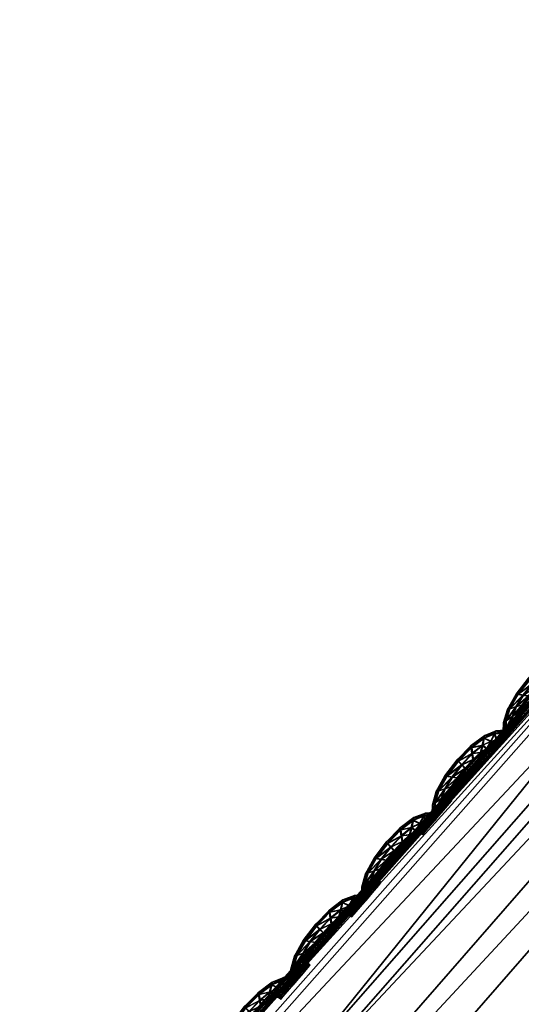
# Model space of a CAD drawing. Extents: x -7.4 to 7.4, y -11.5 to 9.8.
# Tile 283 of 469: x -5.103 to -4.837, y 7.669 to 8.191. Entities that reach past the tile are written whole.
import ezdxf

# ---------------------------------------------------------------- set-up
doc = ezdxf.new("R2010")
doc.units = 0
doc.header["$MEASUREMENT"] = 0
for name, color, linetype in [('A-FURN-3-ST', 150, 'Continuous'), ('A-FURN-3-ST-SEAM', 130, 'Continuous'), ('A-FURN-3-ST-SI', 160, 'Continuous')]:
    doc.layers.add(name, color=color, linetype=linetype)

msp = doc.modelspace()

# ---------------------------------------------------------------- meshes
at = {"layer": 'A-FURN-3-ST'}
mesh = msp.add_polyface(dxfattribs=at)
corners = [(-2.34041, 9.55636, 0.61819), (-2.29118, 9.70571, 1.00068), (-1.94875, 9.63192, 1.00083), (-2.63364, 9.60992, 0.61819), (-2.56645, 9.76867, 1.00053), (-2.84873, 9.62562, 0.62332), (-2.75513, 9.78375, 1.00144), (-3.02475, 9.55904, 0.64812), (-2.99515, 9.64037, 1.00437), (-3.33255, 9.23994, 0.62332), (-3.41835, 9.25271, 1.00159), (-3.8311, 8.70215, 0.61819), (-3.96608, 8.70433, 1.00079), (-4.35805, 8.11928, 0.61819), (-4.52027, 8.12229, 1.00098), (-4.86768, 7.51619, 0.61819), (-5.04849, 7.5208, 1.0011), (-5.34537, 6.87803, 0.61819), (-5.54237, 6.88314, 1.00121), (-2.49807, 9.19186, 0.56582), (-2.83903, 9.224, 0.56582), (-2.71707, 8.68134, 0.55836), (-3.14581, 8.69205, 0.55836), (-2.1241, 9.15424, 0.56582), (-2.2831, 8.66878, 0.55836), (-1.99018, 9.49361, 0.61819), (-1.91804, 8.11232, 0.55836), (-2.39411, 8.11376, 0.55836), (-1.93379, 7.51392, 0.55836), (-2.46835, 7.51392, 0.55836), (-1.94178, 6.87548, 0.55836), (-2.53254, 6.87548, 0.55836), (-3.54027, 8.6986, 0.56582), (-3.12657, 9.24031, 0.57304), (-3.85575, 7.51392, 0.55836), (-4.4575, 7.51421, 0.56582), (-3.99861, 8.11768, 0.56582), (-3.4969, 8.11669, 0.55836), (-4.19521, 6.87548, 0.55836), (-4.89012, 6.87581, 0.56582), (-3.34122, 6.87548, 0.55836), (-3.14632, 7.51392, 0.55836), (-2.93761, 8.11533, 0.55836)]
mesh.append_faces([[corners[k] for k in face] for face in [(0, 1, 2), (3, 4, 1), (1, 0, 3), (5, 6, 4), (4, 3, 5), (7, 8, 6), (6, 5, 7), (7, 9, 10), (10, 8, 7), (10, 9, 11), (11, 12, 10), (12, 11, 13), (13, 14, 12), (14, 13, 15), (15, 16, 14), (16, 15, 17), (17, 18, 16), (0, 19, 20), (20, 3, 0), (20, 19, 21), (21, 22, 20), (19, 23, 24), (24, 21, 19), (25, 23, 19), (19, 0, 25), (26, 27, 24), (32, 33, 20), (20, 22, 32), (33, 5, 3), (3, 20, 33), (9, 7, 5), (5, 33, 9), (11, 9, 33), (33, 32, 11), (34, 35, 36), (36, 37, 34), (37, 36, 32), (32, 22, 37), (36, 13, 11), (11, 32, 36), (35, 15, 13), (13, 36, 35), (38, 39, 35), (35, 34, 38), (39, 17, 15), (15, 35, 39), (40, 38, 34), (34, 41, 40), (27, 42, 21), (21, 24, 27), (42, 37, 22), (22, 21, 42), (41, 34, 37), (37, 42, 41)]])
mesh.append_faces([[corners[k] for k in face] for face in [(28, 29, 27), (30, 31, 29), (41, 29, 31)]], dxfattribs={"vtx0": -1, "vtx1": -1, "vtx2": -1})
mesh.append_faces([[corners[k] for k in face] for face in [(31, 40, 41), (29, 41, 42)]], dxfattribs={"vtx0": -1, "vtx2": -1})
mesh.append_faces([[corners[k] for k in face] for face in [(42, 27, 29)]], dxfattribs={"vtx1": -1, "vtx2": -1})
mesh = msp.add_polyface(dxfattribs=at)
corners = [(-4.56969, 8.12558, 17.61762), (-4.56906, 8.12377, 17.60629), (-5.09934, 7.52505, 17.61241), (-5.10037, 7.52678, 17.62374), (-4.5687, 8.12266, 17.59967), (-5.09871, 7.52405, 17.60583), (-4.01163, 8.70313, 17.59852), (-4.01183, 8.70507, 17.60986), (-4.54884, 8.06016, 17.6399), (-4.53601, 8.03845, 17.65831), (-3.99232, 8.61233, 17.65044), (-4.00347, 8.63544, 17.63203), (-4.49696, 7.99407, 17.75119), (-3.95116, 8.56512, 17.74358), (-5.05328, 7.4454, 17.66459), (-5.06768, 7.46568, 17.64618), (-4.56625, 8.1138, 17.64728), (-4.55841, 8.08793, 17.64454), (-4.00803, 8.66502, 17.63675), (-5.08201, 7.49163, 17.65078), (-5.09471, 7.51577, 17.65341), (-4.5695, 8.12484, 17.63515), (-4.01179, 8.70429, 17.62743), (-4.01076, 8.6925, 17.63956), (-5.10006, 7.52608, 17.64127), (-3.65203, 8.37839, 18.13056), (-4.17657, 7.81963, 18.13858), (-3.79176, 7.78168, 18.23306), (-3.3337, 8.33546, 18.22233), (-3.28641, 7.77554, 18.26059), (-4.56906, 8.12377, 17.59396), (-5.09934, 7.52505, 17.60012), (-4.56969, 8.12558, 17.58883), (-5.10037, 7.52678, 17.59499), (-4.01163, 8.70313, 17.5862), (-4.01155, 8.70198, 17.59191), (-4.397, 7.90594, 17.94481), (-3.85009, 8.47117, 17.93754), (-4.91829, 7.32172, 17.9504)]
mesh.append_faces([[corners[k] for k in face] for face in [(0, 1, 2), (2, 3, 0), (1, 4, 5), (5, 2, 1), (4, 1, 6), (1, 0, 7), (8, 9, 10), (10, 11, 8), (9, 12, 13), (13, 10, 9), (12, 9, 14), (9, 8, 15), (16, 17, 18), (17, 8, 11), (11, 18, 17), (8, 17, 19), (20, 19, 17), (17, 16, 20), (0, 21, 22), (21, 16, 23), (24, 20, 16), (16, 21, 24), (3, 24, 21), (21, 0, 3), (25, 26, 27), (27, 28, 25), (28, 27, 29), (4, 30, 31), (31, 5, 4), (30, 32, 33), (33, 31, 30), (32, 30, 34), (30, 4, 35), (13, 12, 36), (36, 37, 13), (37, 36, 26), (26, 25, 37), (38, 36, 12)]])
mesh = msp.add_polyface(dxfattribs=at)
corners = [(-5.09934, 7.52505, 17.61241), (-5.09871, 7.52405, 17.60583), (-5.59409, 6.88742, 17.61108), (-5.59492, 6.88837, 17.61769), (-5.10037, 7.52678, 17.62374), (-5.59634, 6.88994, 17.62899), (-5.55257, 6.83345, 17.65169), (-5.5367, 6.81471, 17.67006), (-5.05328, 7.4454, 17.66459), (-5.06768, 7.46568, 17.64618), (-5.50149, 6.77647, 17.76244), (-5.0162, 7.404, 17.7572), (-4.49696, 7.99407, 17.75119), (-4.53601, 8.03845, 17.65831), (-5.08201, 7.49163, 17.65078), (-4.54884, 8.06016, 17.6399), (-5.58859, 6.87976, 17.65865), (-5.57137, 6.85743, 17.65614), (-5.09471, 7.51577, 17.65341), (-5.59595, 6.88928, 17.64652), (-5.10006, 7.52608, 17.64127), (-3.79176, 7.78168, 18.23306), (-4.25034, 7.20619, 18.24195), (-3.64526, 7.20117, 18.27436), (-3.28641, 7.77554, 18.26059), (-4.17657, 7.81963, 18.13858), (-4.6839, 7.24125, 18.14474), (-4.68271, 6.59358, 18.24994), (-3.98472, 6.58897, 18.28748), (-3.13076, 6.58897, 18.3157), (-2.93587, 7.20117, 18.29539), (-2.72712, 7.77427, 18.27531), (-2.25786, 7.20117, 18.31258), (-5.09934, 7.52505, 17.60012), (-5.10037, 7.52678, 17.59499), (-5.59634, 6.88994, 17.60027), (-5.59492, 6.88837, 17.60537), (-4.397, 7.90594, 17.94481), (-4.91829, 7.32172, 17.9504), (-5.40572, 6.70041, 17.95523), (-5.15942, 6.62601, 18.15011)]
mesh.append_faces([[corners[k] for k in face] for face in [(0, 1, 2), (2, 3, 0), (4, 0, 3), (3, 5, 4), (6, 7, 8), (8, 9, 6), (7, 10, 11), (11, 8, 7), (8, 11, 12), (9, 8, 13), (14, 9, 15), (16, 17, 14), (14, 18, 16), (17, 6, 9), (9, 14, 17), (5, 19, 20), (20, 4, 5), (19, 16, 18), (18, 20, 19), (21, 22, 23), (23, 24, 21), (25, 26, 22), (22, 21, 25), (27, 22, 26), (28, 23, 22), (29, 30, 23), (31, 30, 32), (24, 23, 30), (30, 31, 24), (33, 34, 35), (35, 36, 33), (1, 33, 36), (36, 2, 1), (37, 38, 26), (26, 25, 37), (12, 11, 38), (11, 10, 39), (39, 38, 11), (40, 26, 38)]])
at = {"layer": 'A-FURN-3-ST-SEAM'}
mesh = msp.add_polyface(dxfattribs=at)
corners = [(-4.84314, 7.82585, 17.60636), (-4.83871, 7.83351, 17.60629), (-4.83594, 7.83306, 17.60758), (-4.83072, 7.83945, 17.6075), (-4.83986, 7.83364, 17.60294), (-4.83974, 7.82696, 17.60761), (-4.82906, 7.83755, 17.60624), (-4.8325, 7.84138, 17.60621), (-4.83325, 7.84204, 17.60286), (-4.84449, 7.82544, 17.60297), (-4.84508, 7.81946, 17.60636), (-4.83321, 7.83261, 17.60632), (-4.82458, 7.84221, 17.60621), (-4.82498, 7.84525, 17.60742), (-4.83274, 7.8413, 17.59947), (-4.83895, 7.83347, 17.59955), (-4.84156, 7.82189, 17.60761), (-4.83646, 7.82799, 17.60636), (-4.82854, 7.83681, 17.6029), (-4.83234, 7.8324, 17.60297), (-4.82545, 7.84834, 17.60613), (-4.82573, 7.84946, 17.60275), (-4.82569, 7.84826, 17.5994), (-4.84338, 7.82581, 17.59963), (-4.84651, 7.81851, 17.60297), (-4.84536, 7.81493, 17.60636), (-4.83531, 7.8284, 17.60301), (-4.82458, 7.84101, 17.60286), (-4.82047, 7.84579, 17.60613), (-4.81948, 7.84954, 17.60735), (-4.82534, 7.84521, 17.59818), (-4.83107, 7.83941, 17.59826), (-4.83626, 7.83298, 17.59833), (-4.84192, 7.81835, 17.60765), (-4.83816, 7.82432, 17.6064), (-4.83697, 7.82519, 17.60301), (-4.83349, 7.83252, 17.59959), (-4.82929, 7.83747, 17.59951), (-4.83669, 7.82795, 17.59963), (-4.81857, 7.85329, 17.60606), (-4.81837, 7.85465, 17.60267), (-4.81885, 7.85321, 17.59932), (-4.81984, 7.84946, 17.59811), (-4.84006, 7.82688, 17.59837), (-4.84532, 7.81942, 17.59963), (-4.84674, 7.81365, 17.60297), (-4.84489, 7.81263, 17.60636), (-4.83839, 7.82428, 17.59967), (-4.82486, 7.84212, 17.59947), (-4.82094, 7.84435, 17.60279), (-4.81718, 7.84769, 17.60609), (-4.81497, 7.8516, 17.60731), (-4.82075, 7.84571, 17.5994), (-4.84627, 7.81118, 17.60297), (-4.84152, 7.81637, 17.60765), (-4.83859, 7.82169, 17.6064), (-4.83744, 7.82293, 17.60305), (-4.83883, 7.82165, 17.59967), (-4.84192, 7.82181, 17.59837), (-4.81283, 7.85552, 17.60598), (-4.81216, 7.85692, 17.60259), (-4.81311, 7.85543, 17.59925), (-4.81532, 7.85152, 17.59807), (-4.81742, 7.84765, 17.59936), (-4.8456, 7.81489, 17.59963), (-4.84512, 7.81258, 17.59963), (-4.84552, 7.81007, 17.60297), (-4.84417, 7.81155, 17.60636), (-4.84227, 7.81827, 17.59837), (-4.8181, 7.8462, 17.60275), (-4.81481, 7.84822, 17.60609), (-4.81176, 7.85201, 17.60727), (-4.84437, 7.81151, 17.59963), (-4.84081, 7.81534, 17.60765), (-4.83824, 7.82012, 17.6064), (-4.83713, 7.82152, 17.60305), (-4.83847, 7.82008, 17.59967), (-4.80883, 7.85585, 17.60598), (-4.8078, 7.85721, 17.60259), (-4.80907, 7.85576, 17.59925), (-4.81212, 7.85193, 17.59803), (-4.81509, 7.84814, 17.59936), (-4.81607, 7.84674, 17.60275), (-4.84188, 7.81633, 17.59837), (-4.84113, 7.8153, 17.59837), (-4.81342, 7.84785, 17.60609), (-4.81002, 7.8516, 17.60727), (-4.83752, 7.81917, 17.6064), (-4.83638, 7.82058, 17.60305), (-4.83776, 7.81909, 17.59967), (-4.81481, 7.84641, 17.60275), (-4.80674, 7.85535, 17.60598), (-4.80563, 7.85671, 17.60259), (-4.80701, 7.85527, 17.59925), (-4.81038, 7.85152, 17.59803), (-4.8137, 7.84777, 17.59936), (-4.81394, 7.84558, 17.60275), (-4.81255, 7.84703, 17.60609), (-4.80911, 7.85078, 17.60727), (-4.81279, 7.84699, 17.59936), (-4.80575, 7.85453, 17.60598), (-4.8046, 7.85589, 17.60259), (-4.80603, 7.85444, 17.59925), (-4.80947, 7.8507, 17.59803)]
mesh.append_faces([[corners[k] for k in face] for face in [(2, 1, 0), (1, 2, 3), (0, 1, 4), (0, 5, 2), (6, 3, 2), (3, 7, 1), (8, 4, 1), (4, 9, 0), (5, 0, 10), (11, 2, 5), (3, 6, 12), (2, 11, 6), (7, 3, 13), (1, 7, 8), (4, 8, 14), (9, 4, 15), (10, 0, 9), (10, 16, 5), (5, 17, 11), (12, 6, 18), (12, 13, 3), (6, 11, 19), (13, 20, 7), (21, 8, 7), (22, 14, 8), (14, 15, 4), (15, 23, 9), (9, 24, 10), (16, 10, 25), (17, 5, 16), (11, 17, 26), (19, 18, 6), (18, 27, 12), (13, 12, 28), (26, 19, 11), (20, 13, 29), (7, 20, 21), (8, 21, 22), (14, 22, 30), (15, 14, 31), (23, 15, 32), (24, 9, 23), (25, 10, 24), (25, 33, 16), (16, 34, 17), (35, 26, 17), (18, 19, 36), (27, 18, 37), (28, 12, 27), (28, 29, 13), (19, 26, 38), (29, 39, 20), (40, 21, 20), (41, 22, 21), (42, 30, 22), (30, 31, 14), (31, 32, 15), (32, 43, 23), (23, 44, 24), (24, 45, 25), (33, 25, 46), (34, 16, 33), (17, 34, 35), (26, 35, 47), (38, 36, 19), (36, 37, 18), (37, 48, 27), (27, 49, 28), (29, 28, 50), (47, 38, 26), (39, 29, 51), (20, 39, 40), (21, 40, 41), (22, 41, 42), (30, 42, 52), (31, 30, 48), (32, 31, 37), (43, 32, 36), (44, 23, 43), (45, 24, 44), (25, 45, 53), (53, 46, 25), (46, 54, 33), (33, 55, 34), (56, 35, 34), (57, 47, 35), (36, 38, 43), (37, 36, 32), (48, 37, 31), (49, 27, 48), (50, 28, 49), (50, 51, 29), (38, 47, 58), (51, 59, 39), (60, 40, 39), (61, 41, 40), (62, 42, 41), (63, 52, 42), (52, 48, 30), (43, 58, 44), (44, 64, 45), (65, 53, 45), (46, 53, 66), (54, 46, 67), (55, 33, 54), (34, 55, 56), (35, 56, 57), (47, 57, 68), (58, 43, 38), (48, 52, 49), (49, 69, 50), (51, 50, 70), (68, 58, 47), (59, 51, 71), (39, 59, 60), (40, 60, 61), (41, 61, 62), (42, 62, 63), (52, 63, 69), (64, 44, 58), (45, 64, 65), (53, 65, 72), (72, 66, 53), (66, 67, 46), (67, 73, 54), (54, 74, 55), (56, 55, 74), (57, 56, 75), (68, 57, 76), (69, 49, 52), (70, 50, 69), (70, 71, 51), (58, 68, 64), (71, 77, 59), (78, 60, 59), (79, 61, 60), (80, 62, 61), (81, 63, 62), (82, 69, 63), (83, 65, 64), (84, 72, 65), (74, 54, 73), (74, 75, 56), (75, 76, 57), (76, 83, 68), (69, 82, 70), (71, 70, 85), (64, 68, 83), (77, 71, 86), (59, 77, 78), (60, 78, 79), (61, 79, 80), (62, 80, 81), (63, 81, 82), (65, 83, 84), (73, 87, 74), (75, 74, 87), (76, 75, 88), (83, 76, 89), (70, 82, 90), (90, 85, 70), (85, 86, 71), (86, 91, 77), (78, 77, 91), (79, 78, 92), (80, 79, 93), (81, 80, 94), (82, 81, 95), (89, 84, 83), (87, 88, 75), (88, 89, 76), (95, 90, 82), (85, 90, 96), (86, 85, 97), (91, 86, 98), (91, 92, 78), (92, 93, 79), (93, 94, 80), (94, 95, 81), (90, 95, 99), (99, 96, 90), (96, 97, 85), (97, 98, 86), (98, 100, 91), (92, 91, 100), (93, 92, 101), (94, 93, 102), (95, 94, 103), (103, 99, 95), (100, 101, 92), (101, 102, 93), (102, 103, 94)]])
mesh = msp.add_polyface(dxfattribs=at)
corners = [(-4.88074, 7.78243, 17.60678), (-4.87643, 7.79017, 17.6067), (-4.87361, 7.78972, 17.60799), (-4.86851, 7.79623, 17.60792), (-4.87757, 7.79029, 17.60336), (-4.87738, 7.78354, 17.60804), (-4.86685, 7.79429, 17.6067), (-4.87033, 7.79812, 17.60666), (-4.87108, 7.79882, 17.60328), (-4.88212, 7.78201, 17.60339), (-4.88268, 7.776, 17.60678), (-4.87093, 7.78926, 17.60674), (-4.8625, 7.79907, 17.60663), (-4.86289, 7.80216, 17.60784), (-4.87057, 7.79808, 17.59993), (-4.87666, 7.79009, 17.59997), (-4.87915, 7.77847, 17.60804), (-4.87409, 7.78461, 17.60678), (-4.86629, 7.79355, 17.60332), (-4.87001, 7.78906, 17.60339), (-4.86341, 7.80525, 17.60655), (-4.86372, 7.80636, 17.6032), (-4.86368, 7.80517, 17.59982), (-4.88102, 7.78238, 17.60005), (-4.8841, 7.77505, 17.60339), (-4.88292, 7.77151, 17.60678), (-4.87294, 7.78502, 17.60343), (-4.86246, 7.79787, 17.60328), (-4.85846, 7.80274, 17.60659), (-4.85755, 7.80653, 17.60781), (-4.86325, 7.80208, 17.5986), (-4.86887, 7.79615, 17.59868), (-4.87397, 7.78963, 17.59875), (-4.87951, 7.77489, 17.60804), (-4.87575, 7.7809, 17.60681), (-4.87456, 7.78181, 17.60343), (-4.87116, 7.78922, 17.60001), (-4.86708, 7.79425, 17.59997), (-4.87433, 7.78457, 17.60005), (-4.85672, 7.81032, 17.60647), (-4.85648, 7.81172, 17.60313), (-4.85696, 7.81023, 17.59974), (-4.85791, 7.80644, 17.59852), (-4.87769, 7.78345, 17.59879), (-4.88292, 7.77595, 17.60005), (-4.8843, 7.77019, 17.60339), (-4.88244, 7.76916, 17.60678), (-4.87599, 7.78086, 17.60009), (-4.86273, 7.79899, 17.59989), (-4.85893, 7.8013, 17.60324), (-4.85521, 7.80471, 17.60655), (-4.85308, 7.80867, 17.60777), (-4.85874, 7.80265, 17.59986), (-4.88378, 7.76772, 17.60339), (-4.87908, 7.77295, 17.60807), (-4.87619, 7.77826, 17.60681), (-4.87504, 7.77954, 17.60347), (-4.87643, 7.77822, 17.60009), (-4.87951, 7.77839, 17.59879), (-4.85106, 7.81263, 17.60643), (-4.85039, 7.81411, 17.60305), (-4.8513, 7.81258, 17.5997), (-4.85343, 7.80859, 17.59849), (-4.85549, 7.80463, 17.59982), (-4.88315, 7.77142, 17.60005), (-4.88268, 7.76912, 17.60005), (-4.88303, 7.7666, 17.60339), (-4.88169, 7.76809, 17.60678), (-4.87983, 7.77485, 17.59879), (-4.85612, 7.80319, 17.6032), (-4.85292, 7.80525, 17.60651), (-4.84995, 7.80916, 17.60773), (-4.88193, 7.76804, 17.60005), (-4.87836, 7.77192, 17.60807), (-4.87583, 7.7767, 17.60681), (-4.87473, 7.7781, 17.60347), (-4.87607, 7.77666, 17.60009), (-4.84706, 7.81304, 17.60643), (-4.84607, 7.81444, 17.60305), (-4.8473, 7.81296, 17.5997), (-4.85031, 7.80908, 17.59849), (-4.85316, 7.80521, 17.59978), (-4.85414, 7.80377, 17.60317), (-4.87943, 7.77287, 17.59879), (-4.87868, 7.77184, 17.59879), (-4.85154, 7.80492, 17.60651), (-4.84821, 7.80875, 17.60773), (-4.87508, 7.77575, 17.60681), (-4.87397, 7.77715, 17.60347), (-4.87536, 7.77571, 17.60009), (-4.85288, 7.80344, 17.60317), (-4.845, 7.81254, 17.60643), (-4.84389, 7.81394, 17.60301), (-4.84524, 7.8125, 17.5997), (-4.84856, 7.80867, 17.59849), (-4.85177, 7.80484, 17.59978), (-4.85201, 7.80265, 17.60317), (-4.85066, 7.8041, 17.60651), (-4.8473, 7.80793, 17.60773), (-4.8509, 7.80406, 17.59978), (-4.84401, 7.81172, 17.60643), (-4.84291, 7.81312, 17.60305), (-4.84425, 7.81168, 17.5997), (-4.84761, 7.80784, 17.59849)]
mesh.append_faces([[corners[k] for k in face] for face in [(2, 1, 0), (1, 2, 3), (0, 1, 4), (0, 5, 2), (6, 3, 2), (3, 7, 1), (8, 4, 1), (4, 9, 0), (5, 0, 10), (11, 2, 5), (3, 6, 12), (2, 11, 6), (7, 3, 13), (1, 7, 8), (4, 8, 14), (9, 4, 15), (10, 0, 9), (10, 16, 5), (5, 17, 11), (12, 6, 18), (12, 13, 3), (6, 11, 19), (13, 20, 7), (21, 8, 7), (22, 14, 8), (14, 15, 4), (15, 23, 9), (9, 24, 10), (16, 10, 25), (17, 5, 16), (11, 17, 26), (19, 18, 6), (18, 27, 12), (13, 12, 28), (26, 19, 11), (20, 13, 29), (7, 20, 21), (8, 21, 22), (14, 22, 30), (15, 14, 31), (23, 15, 32), (24, 9, 23), (25, 10, 24), (25, 33, 16), (16, 34, 17), (35, 26, 17), (18, 19, 36), (27, 18, 37), (28, 12, 27), (28, 29, 13), (19, 26, 38), (29, 39, 20), (40, 21, 20), (41, 22, 21), (42, 30, 22), (30, 31, 14), (31, 32, 15), (32, 43, 23), (23, 44, 24), (24, 45, 25), (33, 25, 46), (34, 16, 33), (17, 34, 35), (26, 35, 47), (38, 36, 19), (36, 37, 18), (37, 48, 27), (27, 49, 28), (29, 28, 50), (47, 38, 26), (39, 29, 51), (20, 39, 40), (21, 40, 41), (22, 41, 42), (30, 42, 52), (31, 30, 48), (32, 31, 37), (43, 32, 36), (44, 23, 43), (45, 24, 44), (25, 45, 53), (53, 46, 25), (46, 54, 33), (33, 55, 34), (56, 35, 34), (57, 47, 35), (36, 38, 43), (37, 36, 32), (48, 37, 31), (49, 27, 48), (50, 28, 49), (50, 51, 29), (38, 47, 58), (51, 59, 39), (60, 40, 39), (61, 41, 40), (62, 42, 41), (63, 52, 42), (52, 48, 30), (43, 58, 44), (44, 64, 45), (65, 53, 45), (46, 53, 66), (54, 46, 67), (55, 33, 54), (34, 55, 56), (35, 56, 57), (47, 57, 68), (58, 43, 38), (48, 52, 49), (49, 69, 50), (51, 50, 70), (68, 58, 47), (59, 51, 71), (39, 59, 60), (40, 60, 61), (41, 61, 62), (42, 62, 63), (52, 63, 69), (64, 44, 58), (45, 64, 65), (53, 65, 72), (72, 66, 53), (66, 67, 46), (67, 73, 54), (54, 74, 55), (56, 55, 74), (57, 56, 75), (68, 57, 76), (69, 49, 52), (70, 50, 69), (70, 71, 51), (58, 68, 64), (71, 77, 59), (78, 60, 59), (79, 61, 60), (80, 62, 61), (81, 63, 62), (82, 69, 63), (83, 65, 64), (84, 72, 65), (74, 54, 73), (74, 75, 56), (75, 76, 57), (76, 83, 68), (69, 82, 70), (71, 70, 85), (64, 68, 83), (77, 71, 86), (59, 77, 78), (60, 78, 79), (61, 79, 80), (62, 80, 81), (63, 81, 82), (65, 83, 84), (73, 87, 74), (75, 74, 87), (76, 75, 88), (83, 76, 89), (70, 82, 90), (90, 85, 70), (85, 86, 71), (86, 91, 77), (78, 77, 91), (79, 78, 92), (80, 79, 93), (81, 80, 94), (82, 81, 95), (89, 84, 83), (87, 88, 75), (88, 89, 76), (95, 90, 82), (85, 90, 96), (86, 85, 97), (91, 86, 98), (91, 92, 78), (92, 93, 79), (93, 94, 80), (94, 95, 81), (90, 95, 99), (99, 96, 90), (96, 97, 85), (97, 98, 86), (98, 100, 91), (92, 91, 100), (93, 92, 101), (94, 93, 102), (95, 94, 103), (103, 99, 95), (100, 101, 92), (101, 102, 93), (102, 103, 94)]])
mesh = msp.add_polyface(dxfattribs=at)
corners = [(-4.91825, 7.73892, 17.60716), (-4.91394, 7.74662, 17.60712), (-4.91113, 7.74617, 17.60841), (-4.90602, 7.75268, 17.60834), (-4.91509, 7.74674, 17.60377), (-4.91489, 7.73999, 17.60845), (-4.90432, 7.75078, 17.60712), (-4.90785, 7.75458, 17.60708), (-4.9086, 7.75527, 17.6037), (-4.91964, 7.73846, 17.60381), (-4.92019, 7.73249, 17.6072), (-4.90844, 7.74571, 17.60716), (-4.90001, 7.75552, 17.60704), (-4.90045, 7.75861, 17.60826), (-4.90808, 7.75453, 17.60035), (-4.91418, 7.74658, 17.60039), (-4.91667, 7.73492, 17.60845), (-4.91157, 7.7411, 17.6072), (-4.90381, 7.75004, 17.60374), (-4.90753, 7.74555, 17.60381), (-4.90096, 7.7617, 17.60697), (-4.90124, 7.76281, 17.60362), (-4.9012, 7.76166, 17.60024), (-4.91849, 7.73884, 17.60043), (-4.92158, 7.73154, 17.60381), (-4.92039, 7.72796, 17.6072), (-4.91046, 7.74147, 17.60385), (-4.89993, 7.75432, 17.6037), (-4.89597, 7.75923, 17.60701), (-4.89506, 7.76302, 17.60822), (-4.90076, 7.75853, 17.59902), (-4.90638, 7.7526, 17.5991), (-4.91149, 7.74613, 17.59913), (-4.91699, 7.73138, 17.60845), (-4.91323, 7.73739, 17.6072), (-4.91208, 7.73826, 17.60385), (-4.90868, 7.74568, 17.60043), (-4.9046, 7.7507, 17.60039), (-4.91184, 7.74106, 17.60046), (-4.89423, 7.76681, 17.60689), (-4.89404, 7.76821, 17.60351), (-4.89447, 7.76673, 17.60016), (-4.89542, 7.76294, 17.59894), (-4.91521, 7.73995, 17.59921), (-4.92043, 7.73241, 17.60046), (-4.92178, 7.72668, 17.60381), (-4.91996, 7.72565, 17.6072), (-4.91351, 7.73735, 17.60046), (-4.90025, 7.75548, 17.60031), (-4.89645, 7.75775, 17.60362), (-4.89273, 7.76121, 17.60697), (-4.89063, 7.7652, 17.60819), (-4.89625, 7.75914, 17.60027), (-4.9213, 7.72421, 17.60381), (-4.91659, 7.72944, 17.60845), (-4.91367, 7.73476, 17.60724), (-4.91252, 7.73599, 17.60385), (-4.9139, 7.73471, 17.6005), (-4.91699, 7.73488, 17.59921), (-4.88858, 7.76916, 17.60685), (-4.88794, 7.7706, 17.60347), (-4.88885, 7.76908, 17.60012), (-4.89095, 7.76508, 17.59891), (-4.89301, 7.76112, 17.60024), (-4.92063, 7.72792, 17.60046), (-4.92019, 7.72561, 17.60046), (-4.92055, 7.7231, 17.60381), (-4.91916, 7.72458, 17.6072), (-4.91734, 7.73129, 17.59921), (-4.89364, 7.75968, 17.60362), (-4.89043, 7.76179, 17.60693), (-4.88747, 7.76566, 17.60815), (-4.9194, 7.72454, 17.60046), (-4.91584, 7.72841, 17.60849), (-4.91331, 7.73319, 17.60724), (-4.9122, 7.73459, 17.60389), (-4.91359, 7.73315, 17.6005), (-4.88462, 7.76957, 17.60685), (-4.88363, 7.77097, 17.60347), (-4.88485, 7.76949, 17.60012), (-4.88782, 7.76557, 17.59891), (-4.89067, 7.7617, 17.6002), (-4.89166, 7.76026, 17.60358), (-4.91691, 7.72936, 17.59921), (-4.91616, 7.72837, 17.59921), (-4.88905, 7.76141, 17.60693), (-4.88573, 7.76529, 17.60815), (-4.91259, 7.73224, 17.60724), (-4.91149, 7.73364, 17.60389), (-4.91283, 7.7322, 17.6005), (-4.8904, 7.75993, 17.60358), (-4.88252, 7.76908, 17.60681), (-4.88145, 7.77048, 17.60343), (-4.8828, 7.76903, 17.60009), (-4.88608, 7.76516, 17.59891), (-4.88929, 7.76133, 17.6002), (-4.88952, 7.75914, 17.60358), (-4.88814, 7.76063, 17.60693), (-4.88481, 7.76446, 17.60815), (-4.88842, 7.76055, 17.6002), (-4.88157, 7.76825, 17.60685), (-4.88046, 7.76965, 17.60347), (-4.88181, 7.76821, 17.60012), (-4.88517, 7.76438, 17.59891)]
mesh.append_faces([[corners[k] for k in face] for face in [(2, 1, 0), (1, 2, 3), (0, 1, 4), (0, 5, 2), (6, 3, 2), (3, 7, 1), (8, 4, 1), (4, 9, 0), (5, 0, 10), (11, 2, 5), (3, 6, 12), (2, 11, 6), (7, 3, 13), (1, 7, 8), (4, 8, 14), (9, 4, 15), (10, 0, 9), (10, 16, 5), (5, 17, 11), (12, 6, 18), (12, 13, 3), (6, 11, 19), (13, 20, 7), (21, 8, 7), (22, 14, 8), (14, 15, 4), (15, 23, 9), (9, 24, 10), (16, 10, 25), (17, 5, 16), (11, 17, 26), (19, 18, 6), (18, 27, 12), (13, 12, 28), (26, 19, 11), (20, 13, 29), (7, 20, 21), (8, 21, 22), (14, 22, 30), (15, 14, 31), (23, 15, 32), (24, 9, 23), (25, 10, 24), (25, 33, 16), (16, 34, 17), (35, 26, 17), (18, 19, 36), (27, 18, 37), (28, 12, 27), (28, 29, 13), (19, 26, 38), (29, 39, 20), (40, 21, 20), (41, 22, 21), (42, 30, 22), (30, 31, 14), (31, 32, 15), (32, 43, 23), (23, 44, 24), (24, 45, 25), (33, 25, 46), (34, 16, 33), (17, 34, 35), (26, 35, 47), (38, 36, 19), (36, 37, 18), (37, 48, 27), (27, 49, 28), (29, 28, 50), (47, 38, 26), (39, 29, 51), (20, 39, 40), (21, 40, 41), (22, 41, 42), (30, 42, 52), (31, 30, 48), (32, 31, 37), (43, 32, 36), (44, 23, 43), (45, 24, 44), (25, 45, 53), (53, 46, 25), (46, 54, 33), (33, 55, 34), (56, 35, 34), (57, 47, 35), (36, 38, 43), (37, 36, 32), (48, 37, 31), (49, 27, 48), (50, 28, 49), (50, 51, 29), (38, 47, 58), (51, 59, 39), (60, 40, 39), (61, 41, 40), (62, 42, 41), (63, 52, 42), (52, 48, 30), (43, 58, 44), (44, 64, 45), (65, 53, 45), (46, 53, 66), (54, 46, 67), (55, 33, 54), (34, 55, 56), (35, 56, 57), (47, 57, 68), (58, 43, 38), (48, 52, 49), (49, 69, 50), (51, 50, 70), (68, 58, 47), (59, 51, 71), (39, 59, 60), (40, 60, 61), (41, 61, 62), (42, 62, 63), (52, 63, 69), (64, 44, 58), (45, 64, 65), (53, 65, 72), (72, 66, 53), (66, 67, 46), (67, 73, 54), (54, 74, 55), (56, 55, 74), (57, 56, 75), (68, 57, 76), (69, 49, 52), (70, 50, 69), (70, 71, 51), (58, 68, 64), (71, 77, 59), (78, 60, 59), (79, 61, 60), (80, 62, 61), (81, 63, 62), (82, 69, 63), (83, 65, 64), (84, 72, 65), (74, 54, 73), (74, 75, 56), (75, 76, 57), (76, 83, 68), (69, 82, 70), (71, 70, 85), (64, 68, 83), (77, 71, 86), (59, 77, 78), (60, 78, 79), (61, 79, 80), (62, 80, 81), (63, 81, 82), (65, 83, 84), (73, 87, 74), (75, 74, 87), (76, 75, 88), (83, 76, 89), (70, 82, 90), (90, 85, 70), (85, 86, 71), (86, 91, 77), (78, 77, 91), (79, 78, 92), (80, 79, 93), (81, 80, 94), (82, 81, 95), (89, 84, 83), (87, 88, 75), (88, 89, 76), (95, 90, 82), (85, 90, 96), (86, 85, 97), (91, 86, 98), (91, 92, 78), (92, 93, 79), (93, 94, 80), (94, 95, 81), (90, 95, 99), (99, 96, 90), (96, 97, 85), (97, 98, 86), (98, 100, 91), (92, 91, 100), (93, 92, 101), (94, 93, 102), (95, 94, 103), (103, 99, 95), (100, 101, 92), (101, 102, 93), (102, 103, 94)]])
mesh = msp.add_polyface(dxfattribs=at)
corners = [(-4.95577, 7.69537, 17.60758), (-4.95146, 7.70307, 17.60754), (-4.94865, 7.70266, 17.60883), (-4.94354, 7.70917, 17.60876), (-4.9526, 7.7032, 17.60419), (-4.95241, 7.69648, 17.60887), (-4.94184, 7.70723, 17.6075), (-4.94536, 7.71102, 17.60746), (-4.94616, 7.71172, 17.60412), (-4.95716, 7.69492, 17.60423), (-4.95767, 7.68894, 17.60758), (-4.94596, 7.70221, 17.60758), (-4.93749, 7.71202, 17.60746), (-4.93792, 7.7151, 17.60868), (-4.9456, 7.71098, 17.60073), (-4.95169, 7.70303, 17.60081), (-4.95415, 7.69141, 17.60887), (-4.94908, 7.69759, 17.60761), (-4.94133, 7.70649, 17.60416), (-4.94505, 7.702, 17.60419), (-4.93848, 7.71815, 17.60739), (-4.93875, 7.71926, 17.604), (-4.93871, 7.71811, 17.60066), (-4.956, 7.69532, 17.60084), (-4.95909, 7.68799, 17.60423), (-4.95791, 7.68445, 17.60758), (-4.94793, 7.69796, 17.60423), (-4.93745, 7.71082, 17.60412), (-4.93349, 7.71568, 17.60739), (-4.93258, 7.71951, 17.6086), (-4.93828, 7.71502, 17.59944), (-4.9439, 7.70909, 17.59951), (-4.949, 7.70258, 17.59955), (-4.95451, 7.68787, 17.60887), (-4.95074, 7.69384, 17.60761), (-4.94956, 7.69475, 17.60427), (-4.94619, 7.70217, 17.60084), (-4.94208, 7.70719, 17.60077), (-4.94932, 7.69751, 17.60088), (-4.93175, 7.72326, 17.60731), (-4.93155, 7.72466, 17.60392), (-4.93199, 7.72322, 17.60058), (-4.9329, 7.71943, 17.59936), (-4.95272, 7.6964, 17.59959), (-4.95791, 7.6889, 17.60088), (-4.95929, 7.68317, 17.60423), (-4.95743, 7.68214, 17.60758), (-4.95098, 7.6938, 17.60088), (-4.93776, 7.71193, 17.60073), (-4.93393, 7.71424, 17.60404), (-4.93024, 7.71766, 17.60739), (-4.92811, 7.72165, 17.60857), (-4.93373, 7.71564, 17.60066), (-4.95878, 7.6807, 17.60423), (-4.95407, 7.68593, 17.60887), (-4.95118, 7.69125, 17.60765), (-4.95003, 7.69248, 17.60427), (-4.95142, 7.69121, 17.60092), (-4.95451, 7.69133, 17.59963), (-4.92609, 7.72561, 17.60727), (-4.92546, 7.72709, 17.60389), (-4.92636, 7.72557, 17.60054), (-4.92846, 7.72157, 17.59932), (-4.93048, 7.71762, 17.60066), (-4.95814, 7.68441, 17.60084), (-4.95767, 7.6821, 17.60084), (-4.95803, 7.67963, 17.60423), (-4.95668, 7.68107, 17.60761), (-4.95482, 7.68779, 17.59963), (-4.93116, 7.71617, 17.604), (-4.92791, 7.71824, 17.60735), (-4.92498, 7.72215, 17.60857), (-4.95692, 7.68103, 17.60088), (-4.95332, 7.6849, 17.60887), (-4.95082, 7.68968, 17.60765), (-4.94971, 7.69108, 17.60427), (-4.95106, 7.68964, 17.60092), (-4.92209, 7.72602, 17.60724), (-4.92114, 7.72746, 17.60385), (-4.92237, 7.72598, 17.6005), (-4.9253, 7.72206, 17.59932), (-4.92819, 7.71819, 17.60062), (-4.92914, 7.71675, 17.604), (-4.95438, 7.68585, 17.59963), (-4.95367, 7.68486, 17.59963), (-4.92652, 7.71791, 17.60735), (-4.92324, 7.72174, 17.60857), (-4.95007, 7.68874, 17.60765), (-4.94896, 7.69013, 17.60431), (-4.95031, 7.68869, 17.60092), (-4.92787, 7.71642, 17.604), (-4.92004, 7.72557, 17.60724), (-4.91893, 7.72697, 17.60385), (-4.92027, 7.72553, 17.6005), (-4.92356, 7.72165, 17.59929), (-4.92676, 7.71782, 17.60062), (-4.927, 7.71564, 17.604), (-4.92566, 7.71712, 17.60735), (-4.92229, 7.72095, 17.60857), (-4.92589, 7.71704, 17.60062), (-4.91904, 7.72478, 17.60724), (-4.91794, 7.72619, 17.60385), (-4.91928, 7.7247, 17.6005), (-4.92265, 7.72087, 17.59932)]
mesh.append_faces([[corners[k] for k in face] for face in [(2, 1, 0), (1, 2, 3), (0, 1, 4), (0, 5, 2), (6, 3, 2), (3, 7, 1), (8, 4, 1), (4, 9, 0), (5, 0, 10), (11, 2, 5), (3, 6, 12), (2, 11, 6), (7, 3, 13), (1, 7, 8), (4, 8, 14), (9, 4, 15), (10, 0, 9), (10, 16, 5), (5, 17, 11), (12, 6, 18), (12, 13, 3), (6, 11, 19), (13, 20, 7), (21, 8, 7), (22, 14, 8), (14, 15, 4), (15, 23, 9), (9, 24, 10), (16, 10, 25), (17, 5, 16), (11, 17, 26), (19, 18, 6), (18, 27, 12), (13, 12, 28), (26, 19, 11), (20, 13, 29), (7, 20, 21), (8, 21, 22), (14, 22, 30), (15, 14, 31), (23, 15, 32), (24, 9, 23), (25, 10, 24), (25, 33, 16), (16, 34, 17), (35, 26, 17), (18, 19, 36), (27, 18, 37), (28, 12, 27), (28, 29, 13), (19, 26, 38), (29, 39, 20), (40, 21, 20), (41, 22, 21), (42, 30, 22), (30, 31, 14), (31, 32, 15), (32, 43, 23), (23, 44, 24), (24, 45, 25), (33, 25, 46), (34, 16, 33), (17, 34, 35), (26, 35, 47), (38, 36, 19), (36, 37, 18), (37, 48, 27), (27, 49, 28), (29, 28, 50), (47, 38, 26), (39, 29, 51), (20, 39, 40), (21, 40, 41), (22, 41, 42), (30, 42, 52), (31, 30, 48), (32, 31, 37), (43, 32, 36), (44, 23, 43), (45, 24, 44), (25, 45, 53), (53, 46, 25), (46, 54, 33), (33, 55, 34), (56, 35, 34), (57, 47, 35), (36, 38, 43), (37, 36, 32), (48, 37, 31), (49, 27, 48), (50, 28, 49), (50, 51, 29), (38, 47, 58), (51, 59, 39), (60, 40, 39), (61, 41, 40), (62, 42, 41), (63, 52, 42), (52, 48, 30), (43, 58, 44), (44, 64, 45), (65, 53, 45), (46, 53, 66), (54, 46, 67), (55, 33, 54), (34, 55, 56), (35, 56, 57), (47, 57, 68), (58, 43, 38), (48, 52, 49), (49, 69, 50), (51, 50, 70), (68, 58, 47), (59, 51, 71), (39, 59, 60), (40, 60, 61), (41, 61, 62), (42, 62, 63), (52, 63, 69), (64, 44, 58), (45, 64, 65), (53, 65, 72), (72, 66, 53), (66, 67, 46), (67, 73, 54), (54, 74, 55), (56, 55, 74), (57, 56, 75), (68, 57, 76), (69, 49, 52), (70, 50, 69), (70, 71, 51), (58, 68, 64), (71, 77, 59), (78, 60, 59), (79, 61, 60), (80, 62, 61), (81, 63, 62), (82, 69, 63), (83, 65, 64), (84, 72, 65), (74, 54, 73), (74, 75, 56), (75, 76, 57), (76, 83, 68), (69, 82, 70), (71, 70, 85), (64, 68, 83), (77, 71, 86), (59, 77, 78), (60, 78, 79), (61, 79, 80), (62, 80, 81), (63, 81, 82), (65, 83, 84), (73, 87, 74), (75, 74, 87), (76, 75, 88), (83, 76, 89), (70, 82, 90), (90, 85, 70), (85, 86, 71), (86, 91, 77), (78, 77, 91), (79, 78, 92), (80, 79, 93), (81, 80, 94), (82, 81, 95), (89, 84, 83), (87, 88, 75), (88, 89, 76), (95, 90, 82), (85, 90, 96), (86, 85, 97), (91, 86, 98), (91, 92, 78), (92, 93, 79), (93, 94, 80), (94, 95, 81), (90, 95, 99), (99, 96, 90), (96, 97, 85), (97, 98, 86), (98, 100, 91), (92, 91, 100), (93, 92, 101), (94, 93, 102), (95, 94, 103), (103, 99, 95), (100, 101, 92), (101, 102, 93), (102, 103, 94)]])
mesh = msp.add_polyface(dxfattribs=at)
corners = [(-4.99329, 7.65182, 17.60799), (-4.98897, 7.65952, 17.60796), (-4.98616, 7.65911, 17.60921), (-4.98106, 7.66562, 17.60917), (-4.99012, 7.65965, 17.60457), (-4.98988, 7.65297, 17.60929), (-4.97935, 7.66373, 17.60792), (-4.98288, 7.66752, 17.60788), (-4.98367, 7.66818, 17.60454), (-4.99467, 7.65141, 17.60461), (-4.99519, 7.64543, 17.60799), (-4.98343, 7.6587, 17.60799), (-4.975, 7.66846, 17.60788), (-4.97544, 7.67155, 17.6091), (-4.98312, 7.66744, 17.60115), (-4.98921, 7.65948, 17.60123), (-4.99166, 7.6479, 17.60929), (-4.9866, 7.65404, 17.60804), (-4.9788, 7.66299, 17.60457), (-4.98252, 7.65849, 17.60461), (-4.97599, 7.6746, 17.60781), (-4.97631, 7.67576, 17.60442), (-4.97623, 7.67456, 17.60107), (-4.99352, 7.65178, 17.60126), (-4.99661, 7.64448, 17.60465), (-4.99538, 7.64094, 17.60799), (-4.98545, 7.65446, 17.60465), (-4.97496, 7.66731, 17.6045), (-4.97097, 7.67217, 17.60781), (-4.97005, 7.67596, 17.60902), (-4.97579, 7.67147, 17.59986), (-4.98141, 7.66554, 17.59993), (-4.98652, 7.65903, 17.59997), (-4.99198, 7.64436, 17.60929), (-4.98826, 7.65034, 17.60804), (-4.98707, 7.65124, 17.60469), (-4.98371, 7.65862, 17.60126), (-4.97959, 7.66364, 17.60119), (-4.98684, 7.654, 17.6013), (-4.96926, 7.67975, 17.60773), (-4.96907, 7.68111, 17.60434), (-4.9695, 7.67967, 17.601), (-4.97041, 7.67588, 17.59978), (-4.99024, 7.65289, 17.60001), (-4.99542, 7.64539, 17.60126), (-4.99677, 7.63962, 17.60465), (-4.99491, 7.63863, 17.60799), (-4.9885, 7.65029, 17.6013), (-4.97528, 7.66842, 17.60115), (-4.97144, 7.67073, 17.60446), (-4.96772, 7.67415, 17.60777), (-4.96563, 7.67814, 17.60898), (-4.97124, 7.67209, 17.60107), (-4.9963, 7.63719, 17.60465), (-4.99158, 7.64243, 17.60929), (-4.98865, 7.64774, 17.60804), (-4.98751, 7.64898, 17.60469), (-4.9889, 7.6477, 17.6013), (-4.99198, 7.64782, 17.60005), (-4.96361, 7.6821, 17.60769), (-4.96293, 7.68355, 17.60431), (-4.96384, 7.68202, 17.60096), (-4.96598, 7.67806, 17.59974), (-4.968, 7.67411, 17.60104), (-4.99562, 7.6409, 17.60126), (-4.99514, 7.63859, 17.60126), (-4.9955, 7.63612, 17.60465), (-4.99416, 7.63756, 17.60799), (-4.9923, 7.64428, 17.60005), (-4.96863, 7.67262, 17.60442), (-4.96543, 7.67473, 17.60777), (-4.96246, 7.67864, 17.60898), (-4.99439, 7.63752, 17.60126), (-4.99083, 7.64139, 17.60929), (-4.9883, 7.64618, 17.60807), (-4.98719, 7.64758, 17.60469), (-4.98854, 7.64613, 17.60134), (-4.95961, 7.68251, 17.60765), (-4.95862, 7.68395, 17.60427), (-4.95985, 7.68243, 17.60092), (-4.96281, 7.67856, 17.5997), (-4.96566, 7.67468, 17.60104), (-4.96661, 7.67324, 17.60442), (-4.9919, 7.64234, 17.60005), (-4.99115, 7.64136, 17.60005), (-4.964, 7.6744, 17.60777), (-4.96072, 7.67823, 17.60898), (-4.98754, 7.64523, 17.60807), (-4.98644, 7.64663, 17.60469), (-4.98779, 7.64519, 17.60134), (-4.96535, 7.67291, 17.60442), (-4.95751, 7.68206, 17.60765), (-4.95644, 7.68346, 17.60427), (-4.95779, 7.68202, 17.60092), (-4.96107, 7.67814, 17.5997), (-4.96428, 7.67431, 17.60104), (-4.96448, 7.67213, 17.60442), (-4.96313, 7.67361, 17.60777), (-4.95977, 7.67744, 17.60898), (-4.96337, 7.67353, 17.60104), (-4.95652, 7.68128, 17.60765), (-4.95541, 7.68268, 17.60427), (-4.9568, 7.68119, 17.60092), (-4.96012, 7.67736, 17.5997)]
mesh.append_faces([[corners[k] for k in face] for face in [(2, 1, 0), (1, 2, 3), (0, 1, 4), (0, 5, 2), (6, 3, 2), (3, 7, 1), (8, 4, 1), (4, 9, 0), (5, 0, 10), (11, 2, 5), (3, 6, 12), (2, 11, 6), (7, 3, 13), (1, 7, 8), (4, 8, 14), (9, 4, 15), (10, 0, 9), (10, 16, 5), (5, 17, 11), (12, 6, 18), (12, 13, 3), (6, 11, 19), (13, 20, 7), (21, 8, 7), (22, 14, 8), (14, 15, 4), (15, 23, 9), (9, 24, 10), (16, 10, 25), (17, 5, 16), (11, 17, 26), (19, 18, 6), (18, 27, 12), (13, 12, 28), (26, 19, 11), (20, 13, 29), (7, 20, 21), (8, 21, 22), (14, 22, 30), (15, 14, 31), (23, 15, 32), (24, 9, 23), (25, 10, 24), (25, 33, 16), (16, 34, 17), (35, 26, 17), (18, 19, 36), (27, 18, 37), (28, 12, 27), (28, 29, 13), (19, 26, 38), (29, 39, 20), (40, 21, 20), (41, 22, 21), (42, 30, 22), (30, 31, 14), (31, 32, 15), (32, 43, 23), (23, 44, 24), (24, 45, 25), (33, 25, 46), (34, 16, 33), (17, 34, 35), (26, 35, 47), (38, 36, 19), (36, 37, 18), (37, 48, 27), (27, 49, 28), (29, 28, 50), (47, 38, 26), (39, 29, 51), (20, 39, 40), (21, 40, 41), (22, 41, 42), (30, 42, 52), (31, 30, 48), (32, 31, 37), (43, 32, 36), (44, 23, 43), (45, 24, 44), (25, 45, 53), (53, 46, 25), (46, 54, 33), (33, 55, 34), (56, 35, 34), (57, 47, 35), (36, 38, 43), (37, 36, 32), (48, 37, 31), (49, 27, 48), (50, 28, 49), (50, 51, 29), (38, 47, 58), (51, 59, 39), (60, 40, 39), (61, 41, 40), (62, 42, 41), (63, 52, 42), (52, 48, 30), (43, 58, 44), (44, 64, 45), (65, 53, 45), (46, 53, 66), (54, 46, 67), (55, 33, 54), (34, 55, 56), (35, 56, 57), (47, 57, 68), (58, 43, 38), (48, 52, 49), (49, 69, 50), (51, 50, 70), (68, 58, 47), (59, 51, 71), (39, 59, 60), (40, 60, 61), (41, 61, 62), (42, 62, 63), (52, 63, 69), (64, 44, 58), (45, 64, 65), (53, 65, 72), (72, 66, 53), (66, 67, 46), (67, 73, 54), (54, 74, 55), (56, 55, 74), (57, 56, 75), (68, 57, 76), (69, 49, 52), (70, 50, 69), (70, 71, 51), (58, 68, 64), (71, 77, 59), (78, 60, 59), (79, 61, 60), (80, 62, 61), (81, 63, 62), (82, 69, 63), (83, 65, 64), (84, 72, 65), (74, 54, 73), (74, 75, 56), (75, 76, 57), (76, 83, 68), (69, 82, 70), (71, 70, 85), (64, 68, 83), (77, 71, 86), (59, 77, 78), (60, 78, 79), (61, 79, 80), (62, 80, 81), (63, 81, 82), (65, 83, 84), (73, 87, 74), (75, 74, 87), (76, 75, 88), (83, 76, 89), (70, 82, 90), (90, 85, 70), (85, 86, 71), (86, 91, 77), (78, 77, 91), (79, 78, 92), (80, 79, 93), (81, 80, 94), (82, 81, 95), (89, 84, 83), (87, 88, 75), (88, 89, 76), (95, 90, 82), (85, 90, 96), (86, 85, 97), (91, 86, 98), (91, 92, 78), (92, 93, 79), (93, 94, 80), (94, 95, 81), (90, 95, 99), (99, 96, 90), (96, 97, 85), (97, 98, 86), (98, 100, 91), (92, 91, 100), (93, 92, 101), (94, 93, 102), (95, 94, 103), (103, 99, 95), (100, 101, 92), (101, 102, 93), (102, 103, 94)]])
at = {"layer": 'A-FURN-3-ST-SI'}
mesh = msp.add_polyface(dxfattribs=at)
corners = [(-4.56969, 8.12558, 17.58883), (-4.56997, 8.12645, 17.32176), (-5.10085, 7.52756, 17.32773), (-5.10037, 7.52678, 17.59499), (-4.57001, 8.12658, 11.44144), (-5.10093, 7.52768, 11.44654), (-5.5971, 6.89076, 11.45095), (-5.59702, 6.89068, 17.33291), (-5.59634, 6.88994, 17.60027), (-6.05088, 6.19711, 17.3407), (-6.05005, 6.19645, 17.60819), (-6.051, 6.19723, 11.45753), (-6.45504, 5.42835, 11.46894), (-6.45489, 5.42822, 17.35409), (-6.45394, 5.42764, 17.62188), (-4.00213, 8.70557, 2.96086), (-4.5602, 8.12513, 2.96215), (-4.56878, 8.12637, 7.22378), (-5.0997, 7.5274, 7.22686), (-5.09111, 7.52538, 2.96318), (-5.58728, 6.88821, 2.96405), (-5.59587, 6.89047, 7.22952), (-6.04977, 6.1969, 7.23348), (-6.04119, 6.19484, 2.96539), (-6.44523, 5.42621, 2.96767), (-6.45382, 5.42806, 7.24032), (-4.52027, 8.12229, 1.00098), (-5.04849, 7.5208, 1.0011), (-5.54237, 6.88314, 1.00121), (-5.99414, 6.19006, 1.00136), (-6.39632, 5.42196, 1.00167)]
mesh.append_faces([[corners[k] for k in face] for face in [(0, 1, 2), (2, 3, 0), (1, 4, 5), (5, 2, 1), (5, 6, 7), (7, 2, 5), (2, 7, 8), (8, 3, 2), (8, 7, 9), (9, 10, 8), (7, 6, 11), (11, 9, 7), (9, 11, 12), (12, 13, 9), (10, 9, 13), (13, 14, 10), (15, 16, 17), (17, 18, 5), (5, 4, 17), (16, 19, 18), (18, 17, 16), (19, 20, 21), (21, 18, 19), (18, 21, 6), (6, 5, 18), (21, 22, 11), (11, 6, 21), (20, 23, 22), (22, 21, 20), (23, 24, 25), (25, 22, 23), (22, 25, 12), (12, 11, 22), (26, 16, 15), (16, 26, 27), (27, 19, 16), (19, 27, 28), (28, 20, 19), (20, 28, 29), (29, 23, 20), (23, 29, 30), (30, 24, 23)]])

doc.saveas('drawing.dxf')
